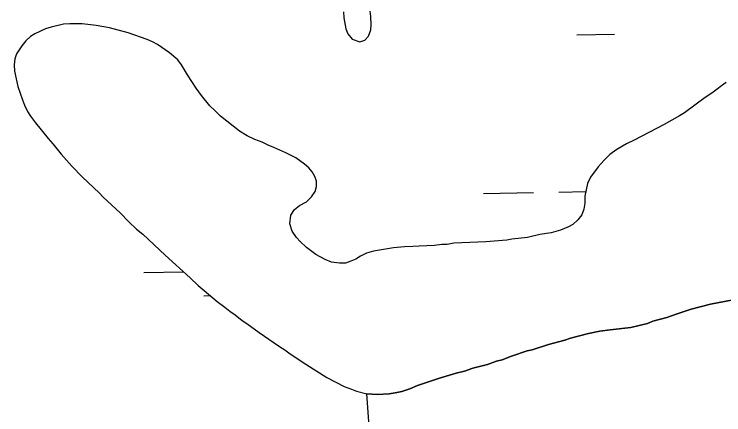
# Model space of a CAD drawing. Extents: x 3957609 to 3995875, y 234277 to 260273.
# Drawn here: x 3979997.9 to 3980449.7, y 256600.6 to 256855.7 of the extents above; entities that cross this region are included whole.
import ezdxf

# ---------------------------------------------------------------- set-up
doc = ezdxf.new("R2010")
doc.units = 0
doc.layers.add('V-TOPO-SHOR', color=7, linetype='Continuous')
doc.layers.add('V-WETL-SWMP', color=7, linetype='Continuous')

msp = doc.modelspace()

# ---------------------------------------------------------------- linework, layer by layer
at = {"layer": 'V-TOPO-SHOR'}
for points in [[(3980207.534, 256857.244), (3980207.911, 256853.523), (3980209.06, 256846.472), (3980210.417, 256843.138), (3980213.147, 256839.8), (3980218.036, 256838.214), (3980221.171, 256839.181), (3980223.531, 256841.719), (3980224.915, 256845.825), (3980225.124, 256848.956), (3980224.948, 256854.242), (3980224.569, 256857.769)], [(3980448.172, 256810.155), (3980445.421, 256808.01), (3980442.083, 256805.477), (3980437.962, 256802.751), (3980424.614, 256793.013), (3980421.474, 256791.065), (3980411.861, 256785.423), (3980392.636, 256775.511), (3980387.733, 256773.178), (3980381.651, 256769.481), (3980377.137, 256766.364), (3980373.6, 256762.854), (3980369.668, 256758.562), (3980364.945, 256751.922), (3980362.973, 256748.014), (3980361.181, 256739.798), (3980361.164, 256735.294), (3980360.562, 256731.577), (3980359.377, 256728.057), (3980356.819, 256724.739), (3980353.675, 256721.812), (3980350.929, 256720.258), (3980345.829, 256718.122), (3980339.755, 256716.578), (3980332.703, 256715.431), (3980324.669, 256713.501), (3980314.876, 256712.363), (3980311.546, 256711.787), (3980298.229, 256710.857), (3980277.864, 256709.954), (3980273.553, 256708.992), (3980270.225, 256709.004), (3980265.525, 256708.433), (3980255.733, 256708.076), (3980251.818, 256707.699), (3980246.333, 256707.525), (3980239.48, 256706.962), (3980226.746, 256704.857), (3980222.238, 256703.501), (3980218.316, 256701.56), (3980215.371, 256699.806), (3980212.236, 256698.449), (3980208.902, 256697.285), (3980204.986, 256697.105), (3980199.899, 256697.906), (3980195.989, 256699.487), (3980189.931, 256702.643), (3980184.074, 256707.167), (3980179.978, 256710.9), (3980177.637, 256713.454), (3980174.911, 256717.577), (3980173.363, 256722.281), (3980174.166, 256727.76), (3980176.332, 256731.276), (3980179.671, 256733.809), (3980183.986, 256736.339), (3980187.326, 256739.458), (3980189.493, 256742.78), (3980190.482, 256745.909), (3980190.494, 256749.432), (3980189.331, 256752.372), (3980187.58, 256755.315), (3980185.436, 256757.869), (3980182.704, 256760.229), (3980177.238, 256764.359), (3980170.789, 256767.515), (3980163.166, 256770.872), (3980159.645, 256772.256), (3980155.738, 256774.229), (3980151.046, 256776.006), (3980146.356, 256778.374), (3980141.277, 256781.329), (3980129.368, 256790.77), (3980125.855, 256794.113), (3980122.54, 256797.451), (3980117.082, 256803.933), (3980113.77, 256808.643), (3980108.32, 256817.083), (3980104.427, 256823.559), (3980102.09, 256826.698), (3980096.821, 256831.22), (3980089.204, 256836.34), (3980086.077, 256838.112), (3980082.561, 256839.691), (3980070.437, 256843.848), (3980058.701, 256847.025), (3980050.094, 256848.622), (3980041.287, 256849.632), (3980033.259, 256849.663), (3980029.343, 256849.286), (3980021.506, 256847.553), (3980017.78, 256846.392), (3980011.112, 256843.283), (3980008.366, 256841.532), (3980005.419, 256838.802), (3980002.863, 256835.679), (3979999.32, 256830.405), (3979998.328, 256827.276), (3979997.923, 256823.559), (3979998.103, 256819.447), (3980000.223, 256809.649)], [(3980000.223, 256809.649), (3980003.127, 256801.219), (3980004.485, 256797.887), (3980006.428, 256793.769), (3980008.376, 256790.824), (3980011.491, 256786.506), (3980019.482, 256776.492), (3980022.601, 256773.151), (3980027.865, 256766.672), (3980034.689, 256759.01), (3980041.515, 256751.938), (3980052.05, 256741.913), (3980054.585, 256739.165), (3980065.317, 256729.14), (3980070.973, 256723.44), (3980075.851, 256718.92), (3980079.755, 256715.576), (3980093.997, 256702.213), (3980109.998, 256687.86), (3980115.071, 256682.947), (3980118.974, 256679.802), (3980127.17, 256672.724), (3980132.053, 256669.181), (3980135.176, 256666.625), (3980138.69, 256664.261), (3980143.181, 256660.72), (3980146.11, 256658.752), (3980153.921, 256653.047), (3980166.809, 256644.189), (3980170.326, 256642.022), (3980173.645, 256639.464), (3980183.605, 256632.771), (3980197.083, 256624.303), (3980208.025, 256618.585), (3980212.717, 256617.002), (3980215.847, 256615.619), (3980222.496, 256614.028)], [(3980451.311, 256812.297), (3980448.172, 256810.155)], [(3980455.696, 256673.862), (3980441.198, 256670.981), (3980429.047, 256667.892), (3980419.442, 256664.796), (3980413.366, 256662.664), (3980404.547, 256660.151), (3980401.213, 256658.791), (3980395.923, 256657.442), (3980390.631, 256656.286), (3980377.313, 256654.769), (3980370.849, 256653.815), (3980363.6, 256652.471), (3980352.039, 256649.381), (3980348.51, 256648.217), (3980338.122, 256645.319), (3980327.735, 256642.03), (3980324.599, 256641.258), (3980314.601, 256637.967), (3980308.525, 256635.641), (3980304.996, 256634.674), (3980299.311, 256632.736), (3980289.904, 256630.226), (3980284.612, 256628.485), (3980279.32, 256627.133), (3980268.738, 256624.039), (3980254.623, 256619.197), (3980249.917, 256617.256), (3980244.822, 256615.513), (3980240.511, 256614.55), (3980236.593, 256613.977), (3980229.347, 256613.612), (3980222.496, 256614.028)], [(3980249.632, 256165.383), (3980246.937, 256201.739), (3980244.51, 256251.806), (3980242.196, 256273.579), (3980238.796, 256295.791), (3980237.363, 256320.39), (3980235.294, 256349.996), (3980234.072, 256372.2), (3980234.137, 256390.483), (3980232.933, 256418.127), (3980230.414, 256443.165), (3980228.999, 256472.335), (3980229.757, 256500.843), (3980228.139, 256534.148), (3980222.496, 256614.028)]]:
    msp.add_lwpolyline(points, dxfattribs=at)
at = {"layer": 'V-WETL-SWMP'}
for p, q in [((3980207.533, 256857.244), (3980207.911, 256853.523)), ((3980224.947, 256854.243), (3980224.568, 256857.769)), ((3980207.911, 256853.523), (3980209.06, 256846.471)), ((3980225.123, 256848.957), (3980224.947, 256854.243)), ((3980017.781, 256846.392), (3980011.113, 256843.284)), ((3980021.505, 256847.553), (3980017.781, 256846.392)), ((3980029.343, 256849.286), (3980021.505, 256847.553)), ((3980033.26, 256849.663), (3980029.343, 256849.286)), ((3980041.287, 256849.633), (3980033.26, 256849.663)), ((3980050.093, 256848.622), (3980041.287, 256849.633)), ((3980058.702, 256847.024), (3980050.093, 256848.622)), ((3980070.437, 256843.848), (3980058.702, 256847.024)), ((3980209.06, 256846.471), (3980210.418, 256843.137)), ((3980223.53, 256841.719), (3980224.916, 256845.825)), ((3980224.916, 256845.825), (3980225.123, 256848.957)), ((3980008.366, 256841.532), (3980005.419, 256838.802)), ((3980011.113, 256843.284), (3980008.366, 256841.532)), ((3980082.56, 256839.692), (3980070.437, 256843.848)), ((3980210.418, 256843.137), (3980213.147, 256839.799)), ((3980221.171, 256839.182), (3980223.53, 256841.719)), ((3980356.227, 256842.662), (3980380.223, 256843.098)), ((3980005.419, 256838.802), (3980002.862, 256835.678)), ((3980086.078, 256838.113), (3980082.56, 256839.692)), ((3980089.204, 256836.34), (3980086.078, 256838.113)), ((3980096.821, 256831.221), (3980089.204, 256836.34)), ((3980213.147, 256839.799), (3980218.035, 256838.215)), ((3980218.035, 256838.215), (3980221.171, 256839.182)), ((3980002.862, 256835.678), (3979999.319, 256830.405)), ((3979998.329, 256827.277), (3979997.923, 256823.558)), ((3979999.319, 256830.405), (3979998.329, 256827.277)), ((3980102.09, 256826.699), (3980096.821, 256831.221)), ((3979997.923, 256823.558), (3979998.104, 256819.446)), ((3980104.428, 256823.558), (3980102.09, 256826.699)), ((3980108.32, 256817.083), (3980104.428, 256823.558)), ((3979998.104, 256819.446), (3980000.222, 256809.649)), ((3980113.771, 256808.644), (3980108.32, 256817.083)), ((3980000.222, 256809.649), (3980003.127, 256801.22)), ((3980448.171, 256810.154), (3980445.422, 256808.011)), ((3980451.311, 256812.296), (3980448.171, 256810.154)), ((3980117.082, 256803.933), (3980113.771, 256808.644)), ((3980442.084, 256805.478), (3980437.963, 256802.752)), ((3980445.422, 256808.011), (3980442.084, 256805.478)), ((3980003.127, 256801.22), (3980004.485, 256797.887)), ((3980122.54, 256797.452), (3980117.082, 256803.933)), ((3980437.963, 256802.752), (3980424.614, 256793.012)), ((3980004.485, 256797.887), (3980006.428, 256793.768)), ((3980125.856, 256794.112), (3980122.54, 256797.452)), ((3980006.428, 256793.768), (3980008.375, 256790.824)), ((3980129.368, 256790.771), (3980125.856, 256794.112)), ((3980421.474, 256791.066), (3980411.86, 256785.424)), ((3980424.614, 256793.012), (3980421.474, 256791.066)), ((3980008.375, 256790.824), (3980011.492, 256786.506)), ((3980141.276, 256781.329), (3980129.368, 256790.771)), ((3980011.492, 256786.506), (3980019.482, 256776.491)), ((3980411.86, 256785.424), (3980392.637, 256775.51)), ((3980146.355, 256778.374), (3980141.276, 256781.329)), ((3980151.045, 256776.007), (3980146.355, 256778.374)), ((3980019.482, 256776.491), (3980022.602, 256773.152)), ((3980022.602, 256773.152), (3980027.864, 256766.671)), ((3980155.737, 256774.228), (3980151.045, 256776.007)), ((3980159.646, 256772.256), (3980155.737, 256774.228)), ((3980387.734, 256773.178), (3980381.651, 256769.481)), ((3980392.637, 256775.51), (3980387.734, 256773.178)), ((3980163.165, 256770.872), (3980159.646, 256772.256)), ((3980170.788, 256767.516), (3980163.165, 256770.872)), ((3980381.651, 256769.481), (3980377.137, 256766.365)), ((3980027.864, 256766.671), (3980034.688, 256759.011)), ((3980177.237, 256764.36), (3980170.788, 256767.516)), ((3980182.704, 256760.228), (3980177.237, 256764.36)), ((3980377.137, 256766.365), (3980373.6, 256762.854)), ((3980185.436, 256757.869), (3980182.704, 256760.228)), ((3980373.6, 256762.854), (3980369.668, 256758.561)), ((3980034.688, 256759.011), (3980041.515, 256751.938)), ((3980187.58, 256755.316), (3980185.436, 256757.869)), ((3980189.331, 256752.373), (3980187.58, 256755.316)), ((3980369.668, 256758.561), (3980364.945, 256751.922)), ((3980041.515, 256751.938), (3980052.05, 256741.914)), ((3980190.495, 256749.432), (3980189.331, 256752.373)), ((3980364.945, 256751.922), (3980362.973, 256748.014)), ((3980189.492, 256742.779), (3980190.482, 256745.908)), ((3980190.482, 256745.908), (3980190.495, 256749.432)), ((3980362.973, 256748.014), (3980361.181, 256739.797)), ((3980052.05, 256741.914), (3980054.585, 256739.164)), ((3980187.326, 256739.458), (3980189.492, 256742.779)), ((3980296.647, 256741.561), (3980328.641, 256742.143)), ((3980344.639, 256742.434), (3980361.824, 256742.746)), ((3980054.585, 256739.164), (3980065.316, 256729.139)), ((3980183.986, 256736.338), (3980187.326, 256739.458)), ((3980361.181, 256739.797), (3980361.164, 256735.295)), ((3980176.332, 256731.276), (3980179.67, 256733.809)), ((3980179.67, 256733.809), (3980183.986, 256736.338)), ((3980361.164, 256735.295), (3980360.563, 256731.577)), ((3980065.316, 256729.139), (3980070.973, 256723.441)), ((3980174.165, 256727.76), (3980176.332, 256731.276)), ((3980359.376, 256728.057), (3980356.818, 256724.738)), ((3980360.563, 256731.577), (3980359.376, 256728.057)), ((3980070.973, 256723.441), (3980075.851, 256718.92)), ((3980173.362, 256722.281), (3980174.165, 256727.76)), ((3980356.818, 256724.738), (3980353.675, 256721.813)), ((3980075.851, 256718.92), (3980079.754, 256715.577)), ((3980174.911, 256717.577), (3980173.362, 256722.281)), ((3980350.928, 256720.257), (3980345.83, 256718.122)), ((3980353.675, 256721.813), (3980350.928, 256720.257)), ((3980079.754, 256715.577), (3980093.997, 256702.212)), ((3980177.637, 256713.455), (3980174.911, 256717.577)), ((3980332.703, 256715.43), (3980324.669, 256713.501)), ((3980339.755, 256716.578), (3980332.703, 256715.43)), ((3980345.83, 256718.122), (3980339.755, 256716.578)), ((3980179.977, 256710.901), (3980177.637, 256713.455)), ((3980184.074, 256707.166), (3980179.977, 256710.901)), ((3980277.864, 256709.954), (3980273.553, 256708.991)), ((3980298.229, 256710.858), (3980277.864, 256709.954)), ((3980311.545, 256711.788), (3980298.229, 256710.858)), ((3980314.875, 256712.363), (3980311.545, 256711.788)), ((3980324.669, 256713.501), (3980314.875, 256712.363)), ((3980189.931, 256702.642), (3980184.074, 256707.166)), ((3980239.48, 256706.963), (3980226.746, 256704.856)), ((3980246.334, 256707.525), (3980239.48, 256706.963)), ((3980251.817, 256707.7), (3980246.334, 256707.525)), ((3980255.734, 256708.077), (3980251.817, 256707.7)), ((3980265.524, 256708.433), (3980255.734, 256708.077)), ((3980270.225, 256709.003), (3980265.524, 256708.433)), ((3980273.553, 256708.991), (3980270.225, 256709.003)), ((3980093.997, 256702.212), (3980109.998, 256687.861)), ((3980195.989, 256699.487), (3980189.931, 256702.642)), ((3980218.316, 256701.559), (3980215.372, 256699.807)), ((3980222.238, 256703.502), (3980218.316, 256701.559)), ((3980226.746, 256704.856), (3980222.238, 256703.502)), ((3980199.899, 256697.906), (3980195.989, 256699.487)), ((3980204.986, 256697.105), (3980199.899, 256697.906)), ((3980208.902, 256697.286), (3980204.986, 256697.105)), ((3980212.235, 256698.448), (3980208.902, 256697.286)), ((3980215.372, 256699.807), (3980212.235, 256698.448)), ((3980080.463, 256691.193), (3980105.77, 256691.653)), ((3980109.998, 256687.861), (3980115.07, 256682.948)), ((3980115.07, 256682.948), (3980118.974, 256679.801)), ((3980118.974, 256679.801), (3980127.171, 256672.723)), ((3980118.737, 256676.455), (3980122.764, 256676.528)), ((3980441.198, 256670.98), (3980455.696, 256673.863)), ((3980127.171, 256672.723), (3980132.053, 256669.181)), ((3980132.053, 256669.181), (3980135.176, 256666.624)), ((3980429.048, 256667.892), (3980441.198, 256670.98)), ((3980135.176, 256666.624), (3980138.691, 256664.262)), ((3980413.366, 256662.663), (3980419.443, 256664.795)), ((3980419.443, 256664.795), (3980429.048, 256667.892)), ((3980138.691, 256664.262), (3980143.181, 256660.721)), ((3980143.181, 256660.721), (3980146.111, 256658.752)), ((3980401.214, 256658.792), (3980404.547, 256660.151)), ((3980404.547, 256660.151), (3980413.366, 256662.663)), ((3980146.111, 256658.752), (3980153.921, 256653.046)), ((3980377.313, 256654.769), (3980390.632, 256656.286)), ((3980390.632, 256656.286), (3980395.923, 256657.441)), ((3980395.923, 256657.441), (3980401.214, 256658.792)), ((3980153.921, 256653.046), (3980166.81, 256644.188)), ((3980352.038, 256649.38), (3980363.6, 256652.47)), ((3980363.6, 256652.47), (3980370.849, 256653.814)), ((3980370.849, 256653.814), (3980377.313, 256654.769)), ((3980338.122, 256645.32), (3980348.51, 256648.218)), ((3980348.51, 256648.218), (3980352.038, 256649.38)), ((3980166.81, 256644.188), (3980170.326, 256642.022)), ((3980170.326, 256642.022), (3980173.645, 256639.465)), ((3980324.599, 256641.258), (3980327.734, 256642.03)), ((3980327.734, 256642.03), (3980338.122, 256645.32)), ((3980173.645, 256639.465), (3980183.605, 256632.771)), ((3980308.524, 256635.64), (3980314.602, 256637.967)), ((3980314.602, 256637.967), (3980324.599, 256641.258)), ((3980299.311, 256632.737), (3980304.996, 256634.674)), ((3980304.996, 256634.674), (3980308.524, 256635.64)), ((3980183.605, 256632.771), (3980197.083, 256624.303)), ((3980279.321, 256627.133), (3980284.612, 256628.484)), ((3980284.612, 256628.484), (3980289.905, 256630.226)), ((3980289.905, 256630.226), (3980299.311, 256632.737)), ((3980197.083, 256624.303), (3980208.025, 256618.585)), ((3980254.624, 256619.197), (3980268.738, 256624.039)), ((3980268.738, 256624.039), (3980279.321, 256627.133)), ((3980208.025, 256618.585), (3980212.718, 256617.002)), ((3980212.718, 256617.002), (3980215.846, 256615.62)), ((3980215.846, 256615.62), (3980222.496, 256614.029)), ((3980240.51, 256614.55), (3980244.821, 256615.513)), ((3980244.821, 256615.513), (3980249.918, 256617.256)), ((3980249.918, 256617.256), (3980254.624, 256619.197)), ((3980222.496, 256614.029), (3980229.347, 256613.612)), ((3980229.347, 256613.612), (3980236.592, 256613.977)), ((3980236.592, 256613.977), (3980240.51, 256614.55))]:
    msp.add_line(p, q, dxfattribs=at)

doc.saveas('drawing.dxf')
